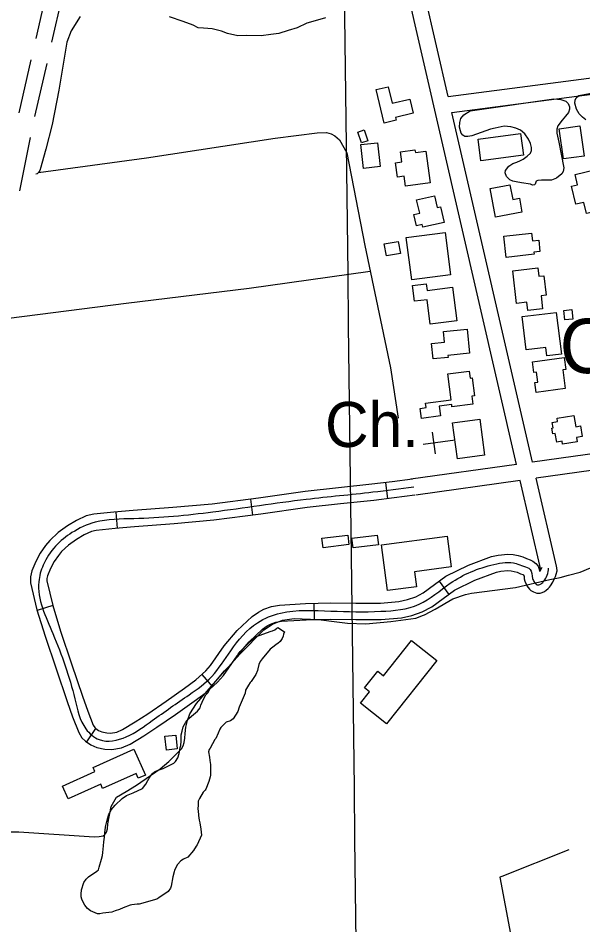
# Model space of a CAD drawing. Extents: x 3715084 to 3753216, y 488173 to 513963.
# Drawn here: x 3729275 to 3730315, y 495269 to 496938 of the extents above; entities that cross this region are included whole.
import ezdxf

# ---------------------------------------------------------------- set-up
doc = ezdxf.new("R2010")
doc.units = 0
for name, color, linetype in [('V-BLDG-OTLN', 7, 'Continuous'), ('V-GRID-MAJR', 7, 'Continuous'), ('V-RIVR-CREV', 7, 'Continuous'), ('V-ROAD-CNTR', 7, 'Continuous'), ('V-SITE-OTLN', 7, 'Continuous'), ('V-SITE-OTLN-IDEN', 7, 'Continuous'), ('V-SITE-VEGE', 7, 'Continuous'), ('V-TOPO-SHOR', 7, 'Continuous')]:
    doc.layers.add(name, color=color, linetype=linetype)

msp = doc.modelspace()

# ---------------------------------------------------------------- linework, layer by layer
at = {"layer": 'V-BLDG-OTLN'}
for points in [[(3729956.5300000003, 496811.613), (3729963.734, 496781.229), (3729995.9930000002, 496788.878), (3730002.1180000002, 496763.05100000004), (3729969.86, 496755.406), (3729971.156, 496749.94), (3729949.095, 496744.707), (3729934.473, 496806.38)], [(3729907.251, 496708.668), (3729900.742, 496728.294), (3729912.4420000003, 496732.183), (3729919.082, 496712.166)], [(3730205.556, 496686.028), (3730127.259, 496675.392), (3730121.869, 496715.083), (3730200.166, 496725.718)], [(3730309.279, 496739.82), (3730317.082, 496684.15400000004), (3730278.8340000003, 496678.792), (3730271.0330000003, 496734.463)], [(3729906.216, 496705.351), (3729937.09, 496708.695), (3729941.847, 496664.827), (3729910.972, 496661.48)], [(3730006.458, 496690.542), (3730025.801, 496693.136), (3730033.6, 496635.041), (3729988.085, 496628.934), (3729985.6380000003, 496647.16500000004), (3729973.4220000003, 496645.52400000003), (3729969.917, 496671.618), (3729981.771, 496673.20900000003), (3729979.2320000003, 496692.137), (3730005.7660000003, 496695.696)], [(3730352.242, 496585.428), (3730321.3850000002, 496578.092), (3730316.431, 496598.93), (3730301.984, 496595.496), (3730294.1180000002, 496628.577), (3730304.964, 496631.158), (3730300.383, 496650.429), (3730338.756, 496659.553), (3730342.625, 496643.284), (3730346.723, 496644.257), (3730352.981, 496617.924), (3730348.9450000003, 496616.963), (3730351.132, 496607.759), (3730347.159, 496606.815)], [(3730202.5700000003, 496580.564), (3730153.94, 496571.66500000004), (3730144.286, 496624.414), (3730180.626, 496631.063), (3730185.559, 496604.106), (3730197.852, 496606.354)], [(3730052.659, 496590.968), (3730059.358, 496562.068), (3730020.313, 496553.016), (3730019.125, 496558.13800000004), (3730008.291, 496555.62700000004), (3730003.478, 496576.374), (3730014.4250000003, 496578.913), (3730008.735, 496603.44800000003), (3730041.522, 496611.05), (3730046.508, 496589.542)], [(3730071.242, 496465.30700000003), (3729999.896, 496456.058), (3729989.758, 496534.267), (3730061.103, 496543.516)], [(3730169.149, 496536.761), (3730220.099, 496542.483), (3730221.793, 496527.793), (3730233.415, 496529.098), (3730235.705, 496508.72000000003), (3730224.435, 496507.454), (3730224.895, 496503.352), (3730173.5500000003, 496497.585)], [(3729979.316, 496504.911), (3729953.048, 496500.409), (3729949.241, 496522.757), (3729974.935, 496527.156)], [(3730185.625, 496472.57300000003), (3730231.865, 496478.074), (3730233.696, 496462.816), (3730243.174, 496463.945), (3730247.438, 496428.092), (3730237.74, 496426.93700000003), (3730240.585, 496403.011), (3730213.154, 496399.746), (3730211.344, 496414.97500000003), (3730192.738, 496412.761)], [(3730074.752, 496442.492), (3730082.764, 496380.716), (3730033.921, 496374.382), (3730028.036, 496419.775), (3730004.895, 496416.773), (3730001.137, 496445.756), (3730026.315, 496449.023), (3730027.954, 496436.422)], [(3730210.359, 496327.556), (3730202.863, 496388.677), (3730265.769, 496396.391), (3730275.194, 496319.534), (3730248.3200000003, 496316.239), (3730246.375, 496331.974)], [(3730294.417, 496401.405), (3730296.373, 496384.177), (3730281.686, 496382.51), (3730279.733, 496399.738)], [(3730101.569, 496365.569), (3730106.1890000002, 496321.039), (3730066.29, 496316.9), (3730066.632, 496313.603), (3730039.052, 496310.742), (3730036.105, 496339.152), (3730060.1070000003, 496341.64), (3730058.096, 496361.05700000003)], [(3730280.579, 496313.456), (3730283.6240000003, 496291.188), (3730277.6890000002, 496290.375), (3730282.319, 496256.501), (3730228.545, 496249.148), (3730226.102, 496267.015), (3730231.943, 496267.818), (3730229.376, 496286.57800000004), (3730224.471, 496285.908), (3730221.8030000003, 496305.419)], [(3730065.9790000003, 496283.37700000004), (3730105.4250000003, 496288.445), (3730107.148, 496275.129), (3730111.186, 496275.647), (3730115.399, 496242.859), (3730110.517, 496242.23), (3730112.389, 496227.667), (3730073.884, 496222.719), (3730073.386, 496226.618), (3730050.201, 496223.63800000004), (3730052.497, 496205.784), (3730017.556, 496201.295), (3730015.188, 496219.708), (3730026.252, 496221.13), (3730025.187, 496229.412), (3730072.137, 496235.445)], [(3730298.2770000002, 496206.577), (3730301.681, 496185.873), (3730310.191, 496187.237), (3730313.367, 496167.916), (3730302.832, 496166.184), (3730304.128, 496158.28500000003), (3730277.525, 496153.906), (3730276.632, 496159.32300000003), (3730266.593, 496157.672), (3730264.0100000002, 496173.379), (3730259.154, 496172.582), (3730257.395, 496183.27400000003), (3730260.168, 496183.731), (3730258.536, 496193.66000000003), (3730268.213, 496195.249), (3730267.191, 496201.463)], [(3730133.864, 496133.465), (3730083.9990000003, 496126.686), (3730074.978, 496193.03500000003), (3730124.84, 496199.816)], [(3729834.454, 495980.768), (3729881.886, 495986.54600000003), (3729884.032, 495968.923), (3729836.6010000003, 495963.147)], [(3729889.802, 495980.61100000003), (3729936.3200000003, 495986.134), (3729938.415, 495968.474), (3729891.901, 495962.95300000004)], [(3730065.151, 495984.242), (3730072.557, 495927.907), (3730004.9930000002, 495919.025), (3730008.651, 495891.185), (3729955.082, 495884.14400000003), (3729944.018, 495968.32)], [(3729937.1920000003, 495735.827), (3729947.7460000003, 495727.463), (3729999.372, 495792.58), (3730045.886, 495755.699), (3729953.413, 495639.07), (3729905.52, 495677.044), (3729922.002, 495697.835), (3729912.833, 495705.105)], [(3729545.289, 495616.009), (3729565.452, 495618.348), (3729568.399, 495593.01), (3729548.228, 495590.67100000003)], [(3729413.578, 495558.417), (3729488.345, 495592.168), (3729509.736, 495544.786), (3729496.52, 495538.82), (3729492.453, 495547.835), (3729430.935, 495520.064), (3729427.392, 495527.912), (3729367.435, 495500.846), (3729356.842, 495524.31), (3729416.765, 495551.362)]]:
    msp.add_lwpolyline(points, close=True, dxfattribs=at)
at = {"layer": 'V-GRID-MAJR'}
msp.add_spline([(3729916.433, 493722.87), (3729841.541, 499780.245), (3729766.611, 505840.705), (3729691.682, 511901.17600000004), (3729691.644, 511904.24700000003)], degree=3, dxfattribs=at)
at = {"layer": 'V-ROAD-CNTR'}
for p, q in [((3729330.139101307, 496997.7953781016), (3729307.7699180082, 496900.3294044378)), ((3729359.3788986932, 496991.0846218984), (3729337.009715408, 496893.6186482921)), ((3729298.822244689, 496861.3430149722), (3729276.4530613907, 496763.87704130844)), ((3729328.062042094, 496854.6322588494), (3729305.6928588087, 496757.16628524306)), ((3729297.2798030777, 496718.06514929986), (3729277.6736976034, 496620.00612840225)), ((3729955.5770498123, 496053.30486729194), (3729952.0560568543, 496083.09680770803)), ((3729707.620545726, 496023.1019276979), (3729703.7355534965, 496052.849868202)), ((3729458.19904457, 495998.87897614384), (3729455.611049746, 496028.76691636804)), ((3730050.169860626, 495901.4761709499), (3730067.8468252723, 495877.2372194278)), ((3729339.1522826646, 495856.583260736), (3729310.481340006, 495847.754278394)), ((3729819.465322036, 495860.9002521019), (3729820.1613206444, 495830.9083120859)), ((3729613.234734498, 495729.8455142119), (3729633.0346948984, 495707.3085592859)), ((3729417.9061251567, 495630.55171280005), (3729401.2211585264, 495605.61976266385))]:
    msp.add_line(p, q, dxfattribs=at)
for points in [[(3730192.3765762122, 496116.34274121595), (3729951.8780572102, 497160.57365275)], [(3730067.1218267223, 496793.85938617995), (3729981.111998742, 497167.307639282)], [(3730067.120826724, 496793.860386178), (3731258.393444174, 496949.21307547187)], [(3730073.8858131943, 496764.48844492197), (3730345.740269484, 496799.940374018)], [(3730222.20251656, 496120.50773288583), (3730073.8858131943, 496764.48844492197)], [(3731613.7297335, 496316.2503413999), (3731595.490769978, 496312.252349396), (3730222.20251656, 496120.50873288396)], [(3731625.0497108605, 496288.01939786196), (3731600.78475939, 496282.7004085), (3730228.9615030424, 496091.1617915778)], [(3730192.3765762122, 496116.3447412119), (3729998.274964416, 496089.24279541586)], [(3730001.3229583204, 496089.66879456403), (3729963.920033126, 496084.49980490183), (3729926.527107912, 496080.0798137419), (3729865.2942303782, 496073.5218268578), (3729803.771353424, 496066.7958403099), (3729717.82852531, 496054.68986452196), (3729632.346696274, 496043.526886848), (3729559.9398410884, 496037.32389925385), (3729487.117986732, 496031.49491091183), (3729451.263058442, 496028.39091712), (3729414.577131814, 496024.86592417), (3729400.883159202, 496021.8579301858), (3729382.742195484, 496013.5129468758), (3729366.2482284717, 496003.424967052), (3729349.0962627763, 495991.25799138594), (3729333.513293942, 495976.5810207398), (3729325.6413096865, 495967.22703944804), (3729316.1383286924, 495953.1090676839), (3729308.0183449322, 495937.67809854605), (3729300.6343597, 495920.58613273), (3729298.1353646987, 495909.75315439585), (3729298.40936415, 495898.6491766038), (3729310.1353406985, 495848.8802761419), (3729325.0293109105, 495800.50837288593), (3729345.202270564, 495739.98049394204), (3729365.546229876, 495680.06661377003), (3729375.37921021, 495651.927670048), (3729386.848187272, 495622.78072834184), (3729392.6871755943, 495613.4317470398), (3729399.2301625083, 495606.95275999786), (3729409.1671426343, 495600.30277329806), (3729420.025120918, 495595.58378273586), (3729435.2580904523, 495592.3137892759), (3729447.8490652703, 495592.01978986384), (3729465.5120299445, 495594.962783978), (3729481.359998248, 495601.70177049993), (3729506.636947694, 495616.9857399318), (3729530.647899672, 495632.6387086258), (3729565.0668308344, 495656.37266115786), (3729599.26876243, 495680.45361299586), (3729621.211718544, 495696.92158006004), (3729642.426676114, 495715.559542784), (3729653.259654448, 495728.0155178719), (3729678.4746040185, 495764.372445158), (3729700.42356012, 495790.02639384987), (3729725.32851031, 495813.42634704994), (3729733.505493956, 495819.13033564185), (3729739.567481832, 495822.35732918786), (3729749.552461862, 495826.02132185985), (3729760.114440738, 495827.8873181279), (3729805.2743504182, 495830.56331277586), (3729851.0992587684, 495831.6263106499), (3729896.884167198, 495831.324311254), (3729943.5950737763, 495831.1093116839), (3729980.76299944, 495834.422305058), (3729999.9839609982, 495838.722296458), (3730019.1819226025, 495845.15828358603), (3730036.6458876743, 495854.4822649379), (3730078.371804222, 495884.912204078), (3730115.9247291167, 495903.322167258), (3730155.52764991, 495918.0321378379), (3730163.6736336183, 495919.9971339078), (3730176.930607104, 495921.170131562), (3730182.5515958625, 495920.79113231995), (3730188.236584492, 495919.7051344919), (3730193.7325735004, 495917.9211380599), (3730200.155560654, 495915.3371432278), (3730204.169552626, 495913.74814640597), (3730204.61755173, 495913.07514775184), (3730206.634547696, 495911.05915178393), (3730206.628547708, 495906.17916154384), (3730208.01754493, 495901.4541709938), (3730210.226540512, 495896.343181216), (3730211.8655372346, 495893.2661873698), (3730214.055532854, 495890.059193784), (3730216.60752775, 495887.138199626), (3730219.224522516, 495884.73720442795), (3730223.6315137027, 495881.7852103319), (3730229.881501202, 495879.60421469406), (3730235.8584892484, 495879.67921454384), (3730240.1224807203, 495880.84121221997), (3730244.020472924, 495882.70420849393), (3730247.234466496, 495884.8752041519), (3730251.1724586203, 495888.2571973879), (3730253.3194543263, 495890.55919278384), (3730255.3224503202, 495893.10618769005), (3730259.493441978, 495899.90917408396), (3730262.6754356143, 495906.45816098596), (3730264.3714322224, 495910.24915340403), (3730265.860429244, 495914.24714540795), (3730267.205426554, 495920.77613235), (3730267.073426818, 495925.93712202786), (3730266.250428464, 495929.2441154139)], [(3730266.311428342, 495928.987115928), (3730228.9615030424, 496091.16079158)], [(3730199.135562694, 496086.99679990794), (3730007.386946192, 496060.224853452)], [(3730237.07748681, 495922.25312939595), (3730199.134562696, 496086.99679990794)], [(3730005.428950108, 496059.9508539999), (3729967.7340254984, 496054.741864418), (3729929.8851011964, 496050.2678733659), (3729868.522223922, 496043.6958865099), (3729807.4953459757, 496037.0238998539), (3729721.8625172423, 496024.9619239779), (3729635.5706898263, 496013.6929465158), (3729562.417836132, 496007.42595904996), (3729489.6079817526, 496001.59897070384), (3729453.991052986, 495998.51497687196), (3729419.2471224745, 495995.17598354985), (3729410.4811400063, 495993.249987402), (3729396.8861671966, 495986.996999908), (3729382.772195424, 495978.3650171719), (3729368.150224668, 495967.99203791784), (3729355.3472502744, 495955.935062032), (3729349.6312617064, 495949.14107561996), (3729341.9322771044, 495937.70309849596), (3729335.102290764, 495924.724124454), (3729329.2543024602, 495911.188151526), (3729328.2193045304, 495906.703160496), (3729328.3233043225, 495902.5011689), (3729339.103282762, 495856.74226041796), (3729353.59925377, 495809.6663545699), (3729373.636213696, 495749.5464748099), (3729393.9101731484, 495689.8385942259), (3729403.50915395, 495662.37164915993), (3729413.75413346, 495636.33270123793), (3729416.2791284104, 495632.2897093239), (3729418.300124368, 495630.288713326), (3729423.6051137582, 495626.73872042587), (3729429.243102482, 495624.287725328), (3729438.788083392, 495622.239729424), (3729445.715069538, 495622.07772974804), (3729457.0580468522, 495623.968725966), (3729467.6600256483, 495628.4757169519), (3729490.67897961, 495642.393689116), (3729513.937933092, 495657.55665878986), (3729547.914865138, 495680.9866119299), (3729581.624797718, 495704.7215644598), (3729602.2797564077, 495720.2215334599), (3729621.1127187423, 495736.7675003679), (3729629.5457018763, 495746.4634809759), (3729654.6906515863, 495782.71840846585), (3729678.689603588, 495810.77035236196), (3729706.376548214, 495836.78230033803), (3729717.817525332, 495844.764284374), (3729727.29350638, 495849.8092742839), (3729741.714477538, 495855.1012637), (3729756.606447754, 495857.73125844), (3729804.03835289, 495860.54325281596), (3729850.851259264, 495861.6282506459), (3729897.052166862, 495861.32425125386), (3729942.3290763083, 495861.11525167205), (3729976.1370086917, 495864.128245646), (3729991.919977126, 495867.6602385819), (3730007.265946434, 495872.8042282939), (3730020.6639196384, 495879.95821398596), (3730062.8118353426, 495910.69615250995), (3730104.068752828, 495930.9221120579), (3730146.7556674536, 495946.7760803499), (3730158.8056433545, 495949.68307453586), (3730176.614607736, 495951.2600713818), (3730186.3895881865, 495950.60107270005), (3730195.71256954, 495948.8190762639), (3730203.9745530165, 495946.13708162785), (3730211.123538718, 495943.26108737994), (3730217.9605250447, 495940.6400926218), (3730222.865515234, 495938.15809758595), (3730228.164504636, 495934.08110573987), (3730232.1624966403, 495929.05411579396), (3730235.7064895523, 495919.64213461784)], [(3730238.9884829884, 495927.00711988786), (3730235.7064895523, 495919.64213461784)], [(3730237.1674866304, 495921.8811301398), (3730237.138486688, 495921.99612991)]]:
    msp.add_lwpolyline(points, dxfattribs=at)
msp.add_spline([(3730003.375954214, 496074.80982428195), (3729928.2061045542, 496065.17384355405), (3729805.6333497, 496051.90987008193), (3729633.9586930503, 496028.609916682), (3729488.3629842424, 496016.54694080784), (3729416.912127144, 496010.02095385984), (3729374.5102119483, 495990.89499211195), (3729344.430272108, 495966.2580413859), (3729321.5603178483, 495931.20111150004), (3729313.366334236, 495900.5751727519), (3729339.31428234, 495805.0873637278), (3729379.7282015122, 495684.95260399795), (3729400.3011603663, 495629.5567147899), (3729424.6341117, 495609.93575403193), (3729474.510011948, 495615.088743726), (3729522.2929163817, 495645.09768370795), (3729590.4467800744, 495692.58758872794), (3729631.7696974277, 495726.1635215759), (3729666.582627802, 495773.54542681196), (3729715.852529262, 495825.104323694), (3729758.3604442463, 495842.8092882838), (3729850.9752590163, 495846.627280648), (3729942.962075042, 495846.11228167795), (3730013.2239345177, 495858.98125594), (3730070.5918197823, 495897.80417829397), (3730151.141658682, 495932.40410909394), (3730191.9745770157, 495934.2621053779), (3730205.6395496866, 495929.299115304), (3730217.565525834, 495923.31012728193), (3730222.150516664, 495906.5631607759), (3730225.9395090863, 495899.2551753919), (3730232.331496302, 495894.6361846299), (3730238.119484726, 495896.819180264), (3730242.9914749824, 495901.69117051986), (3730249.0794628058, 495912.8001483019), (3730251.6944575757, 495925.6201226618)], degree=3, dxfattribs=at)
at = {"layer": 'V-SITE-OTLN'}
for p, q in [((3730037.674674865, 496175.6990781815), (3730043.024624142, 496136.0585823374)), ((3730079.9901691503, 496161.22977925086), (3730020.5294015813, 496153.2038556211)), ((3730309.898, 495917.985), (3730328.741, 495925.8629999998)), ((3730253.84, 495904.71400000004), (3730273.04, 495908.08899999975)), ((3730273.04, 495908.08899999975), (3730288.531, 495912.4709999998)), ((3730288.531, 495912.471), (3730309.898, 495917.985)), ((3730109.583, 495879.71399999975), (3730190.467, 495890.2529999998)), ((3730190.467, 495890.2529999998), (3730253.84, 495904.71400000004)), ((3730075.2970000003, 495869.1729999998), (3730098.9930000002, 495877.25)), ((3730098.9930000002, 495877.25), (3730109.583, 495879.71399999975)), ((3730042.793, 495850.3249999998), (3730075.2970000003, 495869.1729999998)), ((3730007.449, 495833.7649999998), (3730021.574, 495838.74599999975)), ((3730021.574, 495838.74599999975), (3730023.346, 495839.712)), ((3730023.346, 495839.712), (3730042.793, 495850.3249999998)), ((3729727.8850000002, 495812.21), (3729743.419, 495822.46199999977)), ((3729743.419, 495822.462), (3729762.06, 495829.56)), ((3729762.06, 495829.55999999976), (3729783.412, 495832.9169999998)), ((3729783.412, 495832.917), (3729828.399, 495830.818)), ((3729828.399, 495830.818), (3729861.74, 495826.789)), ((3729861.74, 495826.789), (3729881.372, 495824.35000000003)), ((3729881.372, 495824.35000000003), (3729915.606, 495823.31)), ((3729915.606, 495823.31), (3729961.418, 495827.07000000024)), ((3729961.418, 495827.07), (3730007.449, 495833.7649999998)), ((3729684.307, 495767.93), (3729727.8850000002, 495812.21)), ((3729650.9930000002, 495730.9699999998), (3729684.307, 495767.93)), ((3729603.403, 495676.51900000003), (3729650.9930000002, 495730.9699999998)), ((3729591.707, 495657.227), (3729603.403, 495676.51900000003)), ((3729587.31, 495645.32), (3729591.707, 495657.227)), ((3729584.2770000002, 495632.618), (3729587.31, 495645.32)), ((3729583.017, 495621.275), (3729584.2770000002, 495632.618)), ((3729580.935, 495604.84799999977), (3729582.167, 495612.4719999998)), ((3729582.167, 495612.4719999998), (3729583.017, 495621.275)), ((3729569.245, 495586.14299999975), (3729575.952, 495592.945)), ((3729575.952, 495592.945), (3729579.126, 495598.79399999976)), ((3729579.126, 495598.79399999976), (3729580.935, 495604.84799999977)), ((3729552.869, 495569.4339999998), (3729569.245, 495586.14299999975)), ((3729493.424, 495526.036), (3729536.913, 495556.048)), ((3729536.913, 495556.048), (3729552.869, 495569.4339999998)), ((3729473.953, 495514.242), (3729493.424, 495526.036)), ((3729456.65, 495504), (3729473.953, 495514.242)), ((3729446.733, 495486.848), (3729456.65, 495504)), ((3729440.421, 495454.793), (3729446.733, 495486.848)), ((3729439.958, 495445.7919999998), (3729440.421, 495454.793)), ((3729111.654, 495441.624), (3729276.659, 495439.982)), ((3729276.659, 495439.982), (3729415.575, 495430.90299999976)), ((3729434.988, 495435.2589999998), (3729438.3510000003, 495439.539)), ((3729438.3510000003, 495439.539), (3729439.958, 495445.7919999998)), ((3729415.575, 495430.90299999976), (3729424.5840000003, 495431.4229999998)), ((3729424.5840000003, 495431.423), (3729431.838, 495432.9319999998)), ((3729431.838, 495432.9319999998), (3729434.988, 495435.2589999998))]:
    msp.add_line(p, q, dxfattribs=at)
at = {"layer": 'V-SITE-VEGE'}
for points in [[(3730320.048, 496750.66500000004), (3730314.211, 496756), (3730307.983, 496761.925), (3730302.754, 496770.194), (3730299.705, 496781.389), (3730300.532, 496787.26), (3730302.523, 496791.166), (3730307.2600000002, 496795.831), (3730340.032, 496801.854)], [(3729765.568, 495808.128), (3729763.907, 495803.79000000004), (3729763.338, 495800.532), (3729761.132, 495796.202), (3729757.8310000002, 495790.792), (3729753.454, 495787.01900000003), (3729750.177, 495784.869), (3729746.3540000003, 495782.18), (3729741.977, 495778.405), (3729739.245, 495776.255), (3729724.438, 495758.425), (3729721.1410000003, 495753.559), (3729718.382, 495748.14400000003), (3729716.697, 495740.548), (3729716.129, 495737.292), (3729712.811, 495729.708), (3729704.019, 495716.728), (3729702.377, 495715.11), (3729699.6240000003, 495710.23600000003), (3729694.119, 495701.038), (3729692.9930000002, 495695.613), (3729682.474, 495669.601), (3729679.701, 495662.011), (3729670.9050000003, 495648.488), (3729665.986, 495644.72000000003), (3729658.3570000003, 495642.06), (3729648.502, 495632.348), (3729646.847, 495629.10000000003), (3729643.534, 495622.059), (3729639.114, 495612.308), (3729637.468, 495610.148), (3729628.6550000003, 495594.45), (3729627.004, 495591.744), (3729625.886, 495587.405), (3729627.4450000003, 495577.609), (3729628.487, 495571.625), (3729629.517, 495564.006), (3729629.3740000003, 495544.44200000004), (3729628.805, 495541.185), (3729626.5700000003, 495533.049), (3729621.032, 495518.95900000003), (3729619.386, 495516.79600000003), (3729616.097, 495513.015), (3729608.947, 495501.655), (3729606.737, 495496.77900000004), (3729606.676, 495488.628), (3729606.092, 495483.196), (3729607.1, 495472.319), (3729607.626, 495470.14), (3729608.656, 495461.979), (3729609.705, 495457.08), (3729611.79, 495445.108), (3729612.7970000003, 495434.231), (3729605.056, 495416.352), (3729602.86, 495413.65), (3729598.457, 495406.075), (3729587.494, 495393.65400000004), (3729579.859, 495389.906), (3729574.9420000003, 495386.68), (3729568.917, 495380.202), (3729563.4020000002, 495369.375), (3729562.294, 495366.663), (3729560.051, 495357.441), (3729557.2060000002, 495340.07), (3729556.094, 495336.818), (3729551.699, 495330.327), (3729534.22, 495318.498), (3729530.398, 495316.354), (3729498.261, 495306.806), (3729494.458, 495306.835), (3729484.666, 495305.821), (3729481.4020000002, 495305.30100000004), (3729468.866, 495300.5), (3729461.776, 495297.293), (3729454.147, 495294.63300000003), (3729447.61, 495292.507), (3729431.287, 495290.451), (3729425.846, 495289.406), (3729421.498, 495289.43700000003), (3729408.4930000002, 495294.971), (3729403.086, 495298.815), (3729398.245, 495305.373), (3729395.56, 495309.74100000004), (3729392.889, 495316.282), (3729391.294, 495320.643), (3729391.327, 495325.533), (3729391.931, 495333.68), (3729396.375, 495346.693), (3729400.77, 495353.183), (3729405.151, 495357.498), (3729420.4450000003, 495367.712), (3729423.181, 495370.409), (3729424.306, 495375.293), (3729428.762, 495389.93200000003), (3729430.4390000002, 495396.445), (3729431.568, 495401.87), (3729432.747, 495414.363), (3729433.348, 495421.967), (3729434.4990000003, 495430.657), (3729435.111, 495439.891), (3729435.6720000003, 495442.605)], [(3729435.6720000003, 495442.605), (3729436.2660000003, 495449.12200000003), (3729438.515, 495459.433), (3729442.416, 495472.446), (3729444.0670000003, 495475.15400000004), (3729446.823, 495480.569), (3729453.952, 495489.211), (3729467.088, 495501.61600000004), (3729474.738, 495506.994), (3729487.273, 495511.793), (3729504.184, 495519.821), (3729510.221, 495527.929), (3729514.074, 495534.423), (3729516.279, 495538.755), (3729519.026, 495542.539), (3729522.866, 495547.401), (3729526.151, 495550.639), (3729529.97, 495552.783), (3729537.052, 495554.907), (3729542.504, 495557.039), (3729562.14, 495566.679), (3729564.882, 495569.919), (3729569.279, 495576.409), (3729572.057, 495584.542), (3729573.191, 495591.054), (3729573.767, 495595.396), (3729574.883, 495599.195), (3729575.487, 495607.344), (3729575.571, 495618.75800000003), (3729577.252, 495625.811), (3729578.94, 495633.407), (3729583.896, 495642.066), (3729589.383, 495649.093), (3729594.306, 495653.40400000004), (3729605.787, 495662.558), (3729610.1780000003, 495668.503), (3729611.847, 495673.384), (3729614.061, 495678.803), (3729617.924, 495686.927), (3729620.682, 495692.34), (3729624.514, 495696.119), (3729628.364, 495702.61100000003), (3729632.217, 495708.56200000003), (3729634.418, 495712.349), (3729642.094, 495721.532), (3729655.25, 495736.655), (3729657.989, 495739.352), (3729666.197, 495746.901), (3729676.623, 495760.412), (3729677.725, 495762.576), (3729680.48, 495767.449), (3729683.7770000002, 495772.315), (3729702.3910000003, 495790.656), (3729712.238, 495799.283), (3729741.1210000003, 495809.39400000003), (3729743.845, 495810.461), (3729747.662, 495812.064), (3729751.49, 495815.29600000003), (3729753.671, 495816.367), (3729765.568, 495808.128)]]:
    msp.add_lwpolyline(points, dxfattribs=at)
msp.add_lwpolyline([(3730218.27, 496632.489), (3730201.634, 496634.967), (3730192.043, 496636.607), (3730185.9790000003, 496638.025), (3730180.511, 496640.419), (3730177.396, 496643.186), (3730174.4820000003, 496646.342), (3730171.985, 496653.221), (3730172.608, 496657.722), (3730178.3510000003, 496665.517), (3730185.836, 496670.555), (3730192.9080000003, 496673.05), (3730199.986, 496676.132), (3730205.099, 496678.639), (3730212.3880000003, 496683.679), (3730218.115, 496689.319), (3730219.919, 496694.4), (3730220.1520000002, 496699.69), (3730218.446, 496707.343), (3730214.9790000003, 496715.21), (3730208.001, 496725.255), (3730200.018, 496731.981), (3730191.615, 496735.374), (3730182.2290000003, 496737.793), (3730169.894, 496739.261), (3730153.211, 496735.66500000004), (3730144.966, 496733.572), (3730110.58, 496721.29000000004), (3730102.927, 496719.977), (3730097.4420000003, 496720.412), (3730093.932, 496722.396), (3730091.022, 496726.33900000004), (3730089.289, 496730.467), (3730087.972, 496737.531), (3730088.036, 496745.956), (3730089.8540000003, 496753.194), (3730095.589, 496760.012), (3730107.596, 496767.169), (3730124.662, 496769.586), (3730261.12, 496789.284), (3730274.203, 496788.401), (3730283.233, 496784.963), (3730287.7490000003, 496780.969), (3730290.286, 496774.679), (3730290.251, 496770.174), (3730288.25, 496764.505), (3730282.9050000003, 496757.49100000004), (3730276.5810000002, 496750.288), (3730268.661, 496739.571), (3730267.0470000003, 496733.509), (3730266.994, 496726.45300000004), (3730270.59, 496709.77), (3730279.6380000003, 496662.672), (3730278.606, 496655.625), (3730275.829, 496651.13800000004), (3730266.363, 496643.37200000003), (3730256.734, 496639.526), (3730238.9, 496639.466), (3730231.648, 496639.325), (3730229.092, 496637.971), (3730227.693, 496634.455), (3730226.89, 496632.112), (3730225.9050000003, 496631.336), (3730221.785, 496630.58)], close=True, dxfattribs=at)
at = {"layer": 'V-TOPO-SHOR'}
for points in [[(3729389.85, 496941.055), (3729373.169, 496914.744), (3729365.153, 496893.992), (3729350.08, 496805.516)], [(3729841.242, 496938.352), (3729821.919, 496933.15), (3729806.935, 496928.556), (3729789.005, 496920.004), (3729772.642, 496915.207), (3729755.097, 496909.419), (3729740.6950000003, 496907.98600000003), (3729722.546, 496905.553), (3729696.096, 496906.048), (3729679.914, 496905.594), (3729660.557, 496909.86600000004), (3729649.489, 496913.77400000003), (3729632.3030000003, 496918.054), (3729616.508, 496919.575), (3729606.637, 496920.327), (3729597.343, 496925.031), (3729579.358, 496932.072), (3729554.065, 496940.268)], [(3729350.08, 496805.516), (3729338.222, 496742.434), (3729326.6920000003, 496696.612), (3729319.235, 496670.576), (3729317.416, 496663.526), (3729315.211, 496657.264), (3729312.8310000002, 496653.751), (3729310.265, 496651.61100000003), (3729307.707, 496650.847)], [(3729312.8310000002, 496653.751), (3729511.579, 496680.693), (3729748.6580000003, 496717.151), (3729825.8340000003, 496726.963), (3729842.9050000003, 496727.227), (3729851.715, 496725.001), (3729858.359, 496721.22500000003), (3729867.132, 496714.096), (3729880.487, 496690.058), (3729913.5300000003, 496519.712), (3729960.4760000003, 496294.522), (3729974.88, 496201.811)], [(3729923.5470000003, 496471.657), (3729700.884, 496440.452), (3729473.941, 496412.802), (3729258.352, 496385.068)], [(3730288.613, 495407.36100000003), (3730165.454, 495358.242), (3730161.727, 495356.511)], [(3730161.727, 495356.511), (3730181.273, 495252.542), (3730197.815, 495152.825), (3730200.9050000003, 495142.534)]]:
    msp.add_lwpolyline(points, dxfattribs=at)

# ---------------------------------------------------------------- texts
at = {"layer": 'V-RIVR-CREV'}
msp.add_text('CAERNARVON', height=100.00000199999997, rotation=0.9179915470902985, dxfattribs=at).set_placement((3730272.915, 496283.77900000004))
at = {"layer": 'V-SITE-OTLN-IDEN'}
msp.add_text('Ch.', height=82.999998, dxfattribs=at).set_placement((3729840.2149439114, 496148.5674564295))

doc.saveas('drawing.dxf')
